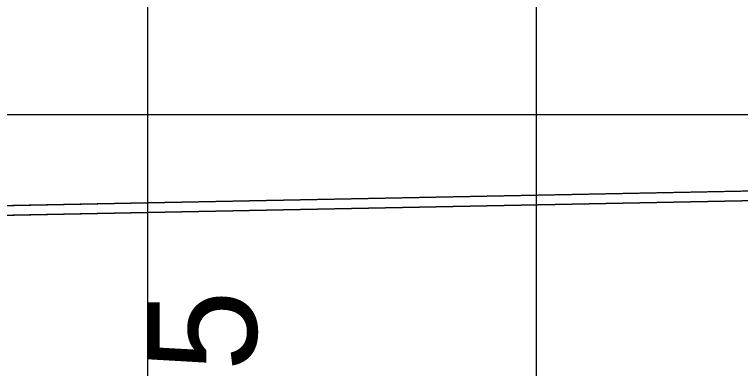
# Model space of a CAD drawing. Extents: x 1131015 to 1136271, y 133453 to 174329.
# Drawn here: x 1131337.03 to 1131355.7, y 166183.13 to 166192.23 of the extents above; entities that cross this region are included whole.
import ezdxf

# ---------------------------------------------------------------- set-up
doc = ezdxf.new("R2010")
doc.units = 0
for name, color, linetype in [('DESIGN - EARTHWORK - Shapes', 7, 'Continuous'), ('DESIGN - SHEET - Light Grid', 7, 'Continuous'), ('DESIGN - SHEET - Linework', 7, 'Continuous'), ('SURVEY - GROUND - Bottom of Topsoil Layer', 7, 'Continuous'), ('SURVEY - GROUND - Top of Ground', 7, 'Continuous')]:
    doc.layers.add(name, color=color, linetype=linetype)

msp = doc.modelspace()

# ---------------------------------------------------------------- linework, layer by layer
at = {"layer": 'DESIGN - EARTHWORK - Shapes'}
for points in [[(1131294.437, 166185.986), (1131325.083, 166186.775), (1131329.161, 166186.916), (1131340.456, 166187.138), (1131359.226, 166187.505), (1131364.895, 166187.747), (1131403.296, 166188.86), (1131411.833, 166189.282), (1131437.749, 166190.614), (1131446.075, 166191.164), (1131447.011, 166191.476), (1131437.749, 166190.864), (1131411.833, 166189.532), (1131403.296, 166189.11), (1131364.895, 166187.997), (1131359.226, 166187.755), (1131340.456, 166187.388), (1131329.161, 166187.166), (1131325.083, 166187.025), (1131294.437, 166186.236)], [(1131294.437, 166185.986), (1131325.083, 166186.775), (1131329.161, 166186.916), (1131340.456, 166187.138), (1131359.226, 166187.505), (1131364.895, 166187.747), (1131403.296, 166188.86), (1131411.833, 166189.282), (1131437.749, 166190.614), (1131446.075, 166191.164), (1131447.011, 166191.476), (1131437.749, 166190.864), (1131411.833, 166189.532), (1131403.296, 166189.11), (1131364.895, 166187.997), (1131359.226, 166187.755), (1131340.456, 166187.388), (1131329.161, 166187.166), (1131325.083, 166187.025), (1131294.437, 166186.236)], [(1131294.437, 166185.986), (1131325.083, 166186.775), (1131329.161, 166186.916), (1131340.456, 166187.138), (1131359.226, 166187.505), (1131364.895, 166187.747), (1131403.296, 166188.86), (1131411.833, 166189.282), (1131437.749, 166190.614), (1131446.075, 166191.164), (1131447.011, 166191.476), (1131437.749, 166190.864), (1131411.833, 166189.532), (1131403.296, 166189.11), (1131364.895, 166187.997), (1131359.226, 166187.755), (1131340.456, 166187.388), (1131329.161, 166187.166), (1131325.083, 166187.025), (1131294.437, 166186.236)], [(1131294.437, 166185.986), (1131325.083, 166186.775), (1131329.161, 166186.916), (1131340.456, 166187.138), (1131359.226, 166187.505), (1131364.895, 166187.747), (1131403.296, 166188.86), (1131411.833, 166189.282), (1131437.749, 166190.614), (1131446.075, 166191.164), (1131447.011, 166191.476), (1131437.749, 166190.864), (1131411.833, 166189.532), (1131403.296, 166189.11), (1131364.895, 166187.997), (1131359.226, 166187.755), (1131340.456, 166187.388), (1131329.161, 166187.166), (1131325.083, 166187.025), (1131294.437, 166186.236)], [(1131294.437, 166185.986), (1131325.083, 166186.775), (1131329.161, 166186.916), (1131340.456, 166187.138), (1131359.226, 166187.505), (1131364.895, 166187.747), (1131403.296, 166188.86), (1131411.833, 166189.282), (1131437.749, 166190.614), (1131446.075, 166191.164), (1131447.011, 166191.476), (1131437.749, 166190.864), (1131411.833, 166189.532), (1131403.296, 166189.11), (1131364.895, 166187.997), (1131359.226, 166187.755), (1131340.456, 166187.388), (1131329.161, 166187.166), (1131325.083, 166187.025), (1131294.437, 166186.236)], [(1131294.437, 166185.986), (1131325.083, 166186.775), (1131329.161, 166186.916), (1131340.456, 166187.138), (1131359.226, 166187.505), (1131364.895, 166187.747), (1131403.296, 166188.86), (1131411.833, 166189.282), (1131437.749, 166190.614), (1131446.075, 166191.164), (1131447.011, 166191.476), (1131437.749, 166190.864), (1131411.833, 166189.532), (1131403.296, 166189.11), (1131364.895, 166187.997), (1131359.226, 166187.755), (1131340.456, 166187.388), (1131329.161, 166187.166), (1131325.083, 166187.025), (1131294.437, 166186.236)], [(1131294.437, 166185.986), (1131325.083, 166186.775), (1131329.161, 166186.916), (1131340.456, 166187.138), (1131359.226, 166187.505), (1131364.895, 166187.747), (1131403.296, 166188.86), (1131411.833, 166189.282), (1131437.749, 166190.614), (1131446.075, 166191.164), (1131447.011, 166191.476), (1131437.749, 166190.864), (1131411.833, 166189.532), (1131403.296, 166189.11), (1131364.895, 166187.997), (1131359.226, 166187.755), (1131340.456, 166187.388), (1131329.161, 166187.166), (1131325.083, 166187.025), (1131294.437, 166186.236)], [(1131294.437, 166185.986), (1131325.083, 166186.775), (1131329.161, 166186.916), (1131340.456, 166187.138), (1131359.226, 166187.505), (1131364.895, 166187.747), (1131403.296, 166188.86), (1131411.833, 166189.282), (1131437.749, 166190.614), (1131446.075, 166191.164), (1131447.011, 166191.476), (1131437.749, 166190.864), (1131411.833, 166189.532), (1131403.296, 166189.11), (1131364.895, 166187.997), (1131359.226, 166187.755), (1131340.456, 166187.388), (1131329.161, 166187.166), (1131325.083, 166187.025), (1131294.437, 166186.236)], [(1131294.437, 166185.986), (1131325.083, 166186.775), (1131329.161, 166186.916), (1131340.456, 166187.138), (1131359.226, 166187.505), (1131364.895, 166187.747), (1131403.296, 166188.86), (1131411.833, 166189.282), (1131437.749, 166190.614), (1131446.075, 166191.164), (1131447.011, 166191.476), (1131437.749, 166190.864), (1131411.833, 166189.532), (1131403.296, 166189.11), (1131364.895, 166187.997), (1131359.226, 166187.755), (1131340.456, 166187.388), (1131329.161, 166187.166), (1131325.083, 166187.025), (1131294.437, 166186.236)], [(1131294.437, 166185.986), (1131325.083, 166186.775), (1131329.161, 166186.916), (1131340.456, 166187.138), (1131359.226, 166187.505), (1131364.895, 166187.747), (1131403.296, 166188.86), (1131411.833, 166189.282), (1131437.749, 166190.614), (1131446.075, 166191.164), (1131447.011, 166191.476), (1131437.749, 166190.864), (1131411.833, 166189.532), (1131403.296, 166189.11), (1131364.895, 166187.997), (1131359.226, 166187.755), (1131340.456, 166187.388), (1131329.161, 166187.166), (1131325.083, 166187.025), (1131294.437, 166186.236)], [(1131294.437, 166185.986), (1131325.083, 166186.775), (1131329.161, 166186.916), (1131340.456, 166187.138), (1131359.226, 166187.505), (1131364.895, 166187.747), (1131403.296, 166188.86), (1131411.833, 166189.282), (1131437.749, 166190.614), (1131446.075, 166191.164), (1131447.011, 166191.476), (1131437.749, 166190.864), (1131411.833, 166189.532), (1131403.296, 166189.11), (1131364.895, 166187.997), (1131359.226, 166187.755), (1131340.456, 166187.388), (1131329.161, 166187.166), (1131325.083, 166187.025), (1131294.437, 166186.236)], [(1131294.437, 166185.986), (1131325.083, 166186.775), (1131329.161, 166186.916), (1131340.456, 166187.138), (1131359.226, 166187.505), (1131364.895, 166187.747), (1131403.296, 166188.86), (1131411.833, 166189.282), (1131437.749, 166190.614), (1131446.075, 166191.164), (1131447.011, 166191.476), (1131437.749, 166190.864), (1131411.833, 166189.532), (1131403.296, 166189.11), (1131364.895, 166187.997), (1131359.226, 166187.755), (1131340.456, 166187.388), (1131329.161, 166187.166), (1131325.083, 166187.025), (1131294.437, 166186.236)], [(1131294.437, 166185.986), (1131325.083, 166186.775), (1131329.161, 166186.916), (1131340.456, 166187.138), (1131359.226, 166187.505), (1131364.895, 166187.747), (1131403.296, 166188.86), (1131411.833, 166189.282), (1131437.749, 166190.614), (1131446.075, 166191.164), (1131447.011, 166191.476), (1131437.749, 166190.864), (1131411.833, 166189.532), (1131403.296, 166189.11), (1131364.895, 166187.997), (1131359.226, 166187.755), (1131340.456, 166187.388), (1131329.161, 166187.166), (1131325.083, 166187.025), (1131294.437, 166186.236)], [(1131294.437, 166185.986), (1131325.083, 166186.775), (1131329.161, 166186.916), (1131340.456, 166187.138), (1131359.226, 166187.505), (1131364.895, 166187.747), (1131403.296, 166188.86), (1131411.833, 166189.282), (1131437.749, 166190.614), (1131446.075, 166191.164), (1131447.011, 166191.476), (1131437.749, 166190.864), (1131411.833, 166189.532), (1131403.296, 166189.11), (1131364.895, 166187.997), (1131359.226, 166187.755), (1131340.456, 166187.388), (1131329.161, 166187.166), (1131325.083, 166187.025), (1131294.437, 166186.236)], [(1131294.437, 166185.986), (1131325.083, 166186.775), (1131329.161, 166186.916), (1131340.456, 166187.138), (1131359.226, 166187.505), (1131364.895, 166187.747), (1131403.296, 166188.86), (1131411.833, 166189.282), (1131437.749, 166190.614), (1131446.075, 166191.164), (1131447.011, 166191.476), (1131437.749, 166190.864), (1131411.833, 166189.532), (1131403.296, 166189.11), (1131364.895, 166187.997), (1131359.226, 166187.755), (1131340.456, 166187.388), (1131329.161, 166187.166), (1131325.083, 166187.025), (1131294.437, 166186.236)], [(1131294.437, 166185.986), (1131325.083, 166186.775), (1131329.161, 166186.916), (1131340.456, 166187.138), (1131359.226, 166187.505), (1131364.895, 166187.747), (1131403.296, 166188.86), (1131411.833, 166189.282), (1131437.749, 166190.614), (1131446.075, 166191.164), (1131447.011, 166191.476), (1131437.749, 166190.864), (1131411.833, 166189.532), (1131403.296, 166189.11), (1131364.895, 166187.997), (1131359.226, 166187.755), (1131340.456, 166187.388), (1131329.161, 166187.166), (1131325.083, 166187.025), (1131294.437, 166186.236)], [(1131294.437, 166185.986), (1131325.083, 166186.775), (1131329.161, 166186.916), (1131340.456, 166187.138), (1131359.226, 166187.505), (1131364.895, 166187.747), (1131403.296, 166188.86), (1131411.833, 166189.282), (1131437.749, 166190.614), (1131446.075, 166191.164), (1131447.011, 166191.476), (1131437.749, 166190.864), (1131411.833, 166189.532), (1131403.296, 166189.11), (1131364.895, 166187.997), (1131359.226, 166187.755), (1131340.456, 166187.388), (1131329.161, 166187.166), (1131325.083, 166187.025), (1131294.437, 166186.236)], [(1131294.437, 166185.986), (1131325.083, 166186.775), (1131329.161, 166186.916), (1131340.456, 166187.138), (1131359.226, 166187.505), (1131364.895, 166187.747), (1131403.296, 166188.86), (1131411.833, 166189.282), (1131437.749, 166190.614), (1131446.075, 166191.164), (1131447.011, 166191.476), (1131437.749, 166190.864), (1131411.833, 166189.532), (1131403.296, 166189.11), (1131364.895, 166187.997), (1131359.226, 166187.755), (1131340.456, 166187.388), (1131329.161, 166187.166), (1131325.083, 166187.025), (1131294.437, 166186.236)], [(1131256.162, 166184.055), (1131312.456, 166165.291), (1131318.934, 166166.91), (1131324.456, 166168.291), (1131328.456, 166168.451), (1131332.456, 166168.531), (1131340.456, 166168.691), (1131348.456, 166168.531), (1131352.456, 166168.451), (1131356.456, 166168.291), (1131361.977, 166166.91), (1131368.456, 166165.291), (1131446.075, 166191.164), (1131437.749, 166190.614), (1131411.833, 166189.282), (1131403.296, 166188.86), (1131364.895, 166187.747), (1131359.226, 166187.505), (1131340.456, 166187.138), (1131329.161, 166186.916), (1131325.083, 166186.775), (1131294.437, 166185.986)], [(1131256.162, 166184.055), (1131312.456, 166165.291), (1131318.934, 166166.91), (1131324.456, 166168.291), (1131328.456, 166168.451), (1131332.456, 166168.531), (1131340.456, 166168.691), (1131348.456, 166168.531), (1131352.456, 166168.451), (1131356.456, 166168.291), (1131361.977, 166166.91), (1131368.456, 166165.291), (1131446.075, 166191.164), (1131437.749, 166190.614), (1131411.833, 166189.282), (1131403.296, 166188.86), (1131364.895, 166187.747), (1131359.226, 166187.505), (1131340.456, 166187.138), (1131329.161, 166186.916), (1131325.083, 166186.775), (1131294.437, 166185.986)], [(1131294.437, 166185.986), (1131325.083, 166186.775), (1131329.161, 166186.916), (1131340.456, 166187.138), (1131359.226, 166187.505), (1131364.895, 166187.747), (1131403.296, 166188.86), (1131411.833, 166189.282), (1131437.749, 166190.614), (1131446.075, 166191.164), (1131368.456, 166165.291), (1131361.977, 166166.91), (1131356.456, 166168.291), (1131352.456, 166168.451), (1131348.456, 166168.531), (1131340.456, 166168.691), (1131332.456, 166168.531), (1131328.456, 166168.451), (1131324.456, 166168.291), (1131318.934, 166166.91), (1131312.456, 166165.291), (1131256.162, 166184.055)], [(1131294.437, 166185.986), (1131325.083, 166186.775), (1131329.161, 166186.916), (1131340.456, 166187.138), (1131359.226, 166187.505), (1131364.895, 166187.747), (1131403.296, 166188.86), (1131411.833, 166189.282), (1131437.749, 166190.614), (1131446.075, 166191.164), (1131368.456, 166165.291), (1131361.977, 166166.91), (1131356.456, 166168.291), (1131352.456, 166168.451), (1131348.456, 166168.531), (1131340.456, 166168.691), (1131332.456, 166168.531), (1131328.456, 166168.451), (1131324.456, 166168.291), (1131318.934, 166166.91), (1131312.456, 166165.291), (1131256.162, 166184.055)], [(1131294.437, 166185.986), (1131325.083, 166186.775), (1131329.161, 166186.916), (1131340.456, 166187.138), (1131359.226, 166187.505), (1131364.895, 166187.747), (1131403.296, 166188.86), (1131411.833, 166189.282), (1131437.749, 166190.614), (1131446.075, 166191.164), (1131368.456, 166165.291), (1131361.977, 166166.91), (1131356.456, 166168.291), (1131352.456, 166168.451), (1131348.456, 166168.531), (1131340.456, 166168.691), (1131332.456, 166168.531), (1131328.456, 166168.451), (1131324.456, 166168.291), (1131318.934, 166166.91), (1131312.456, 166165.291), (1131256.162, 166184.055)], [(1131294.437, 166185.986), (1131325.083, 166186.775), (1131329.161, 166186.916), (1131340.456, 166187.138), (1131359.226, 166187.505), (1131364.895, 166187.747), (1131403.296, 166188.86), (1131411.833, 166189.282), (1131437.749, 166190.614), (1131446.075, 166191.164), (1131368.456, 166165.291), (1131361.977, 166166.91), (1131356.456, 166168.291), (1131352.456, 166168.451), (1131348.456, 166168.531), (1131340.456, 166168.691), (1131332.456, 166168.531), (1131328.456, 166168.451), (1131324.456, 166168.291), (1131318.934, 166166.91), (1131312.456, 166165.291), (1131256.162, 166184.055)], [(1131256.162, 166184.055), (1131312.456, 166165.291), (1131318.934, 166166.91), (1131324.456, 166168.291), (1131328.456, 166168.451), (1131332.456, 166168.531), (1131340.456, 166168.691), (1131348.456, 166168.531), (1131352.456, 166168.451), (1131356.456, 166168.291), (1131361.977, 166166.91), (1131368.456, 166165.291), (1131446.075, 166191.164), (1131437.749, 166190.614), (1131411.833, 166189.282), (1131403.296, 166188.86), (1131364.895, 166187.747), (1131359.226, 166187.505), (1131340.456, 166187.138), (1131329.161, 166186.916), (1131325.083, 166186.775), (1131294.437, 166185.986)], [(1131294.437, 166185.986), (1131325.083, 166186.775), (1131329.161, 166186.916), (1131340.456, 166187.138), (1131359.226, 166187.505), (1131364.895, 166187.747), (1131403.296, 166188.86), (1131411.833, 166189.282), (1131437.749, 166190.614), (1131446.075, 166191.164), (1131368.456, 166165.291), (1131361.977, 166166.91), (1131356.456, 166168.291), (1131352.456, 166168.451), (1131348.456, 166168.531), (1131340.456, 166168.691), (1131332.456, 166168.531), (1131328.456, 166168.451), (1131324.456, 166168.291), (1131318.934, 166166.91), (1131312.456, 166165.291), (1131256.162, 166184.055)], [(1131294.437, 166185.986), (1131325.083, 166186.775), (1131329.161, 166186.916), (1131340.456, 166187.138), (1131359.226, 166187.505), (1131364.895, 166187.747), (1131403.296, 166188.86), (1131411.833, 166189.282), (1131437.749, 166190.614), (1131446.075, 166191.164), (1131368.456, 166165.291), (1131361.977, 166166.91), (1131356.456, 166168.291), (1131352.456, 166168.451), (1131348.456, 166168.531), (1131340.456, 166168.691), (1131332.456, 166168.531), (1131328.456, 166168.451), (1131324.456, 166168.291), (1131318.934, 166166.91), (1131312.456, 166165.291), (1131256.162, 166184.055)], [(1131256.162, 166184.055), (1131312.456, 166165.291), (1131318.934, 166166.91), (1131324.456, 166168.291), (1131328.456, 166168.451), (1131332.456, 166168.531), (1131340.456, 166168.691), (1131348.456, 166168.531), (1131352.456, 166168.451), (1131356.456, 166168.291), (1131361.977, 166166.91), (1131368.456, 166165.291), (1131446.075, 166191.164), (1131437.749, 166190.614), (1131411.833, 166189.282), (1131403.296, 166188.86), (1131364.895, 166187.747), (1131359.226, 166187.505), (1131340.456, 166187.138), (1131329.161, 166186.916), (1131325.083, 166186.775), (1131294.437, 166185.986)], [(1131294.437, 166185.986), (1131325.083, 166186.775), (1131329.161, 166186.916), (1131340.456, 166187.138), (1131359.226, 166187.505), (1131364.895, 166187.747), (1131403.296, 166188.86), (1131411.833, 166189.282), (1131437.749, 166190.614), (1131446.075, 166191.164), (1131368.456, 166165.291), (1131361.977, 166166.91), (1131356.456, 166168.291), (1131352.456, 166168.451), (1131348.456, 166168.531), (1131340.456, 166168.691), (1131332.456, 166168.531), (1131328.456, 166168.451), (1131324.456, 166168.291), (1131318.934, 166166.91), (1131312.456, 166165.291), (1131256.162, 166184.055)], [(1131256.162, 166184.055), (1131312.456, 166165.291), (1131318.934, 166166.91), (1131324.456, 166168.291), (1131328.456, 166168.451), (1131332.456, 166168.531), (1131340.456, 166168.691), (1131348.456, 166168.531), (1131352.456, 166168.451), (1131356.456, 166168.291), (1131361.977, 166166.91), (1131368.456, 166165.291), (1131446.075, 166191.164), (1131437.749, 166190.614), (1131411.833, 166189.282), (1131403.296, 166188.86), (1131364.895, 166187.747), (1131359.226, 166187.505), (1131340.456, 166187.138), (1131329.161, 166186.916), (1131325.083, 166186.775), (1131294.437, 166185.986)], [(1131256.162, 166184.055), (1131312.456, 166165.291), (1131318.934, 166166.91), (1131324.456, 166168.291), (1131328.456, 166168.451), (1131332.456, 166168.531), (1131340.456, 166168.691), (1131348.456, 166168.531), (1131352.456, 166168.451), (1131356.456, 166168.291), (1131361.977, 166166.91), (1131368.456, 166165.291), (1131446.075, 166191.164), (1131437.749, 166190.614), (1131411.833, 166189.282), (1131403.296, 166188.86), (1131364.895, 166187.747), (1131359.226, 166187.505), (1131340.456, 166187.138), (1131329.161, 166186.916), (1131325.083, 166186.775), (1131294.437, 166185.986)], [(1131294.437, 166185.986), (1131325.083, 166186.775), (1131329.161, 166186.916), (1131340.456, 166187.138), (1131359.226, 166187.505), (1131364.895, 166187.747), (1131403.296, 166188.86), (1131411.833, 166189.282), (1131437.749, 166190.614), (1131446.075, 166191.164), (1131368.456, 166165.291), (1131361.977, 166166.91), (1131356.456, 166168.291), (1131352.456, 166168.451), (1131348.456, 166168.531), (1131340.456, 166168.691), (1131332.456, 166168.531), (1131328.456, 166168.451), (1131324.456, 166168.291), (1131318.934, 166166.91), (1131312.456, 166165.291), (1131256.162, 166184.055)], [(1131256.162, 166184.055), (1131312.456, 166165.291), (1131318.934, 166166.91), (1131324.456, 166168.291), (1131328.456, 166168.451), (1131332.456, 166168.531), (1131340.456, 166168.691), (1131348.456, 166168.531), (1131352.456, 166168.451), (1131356.456, 166168.291), (1131361.977, 166166.91), (1131368.456, 166165.291), (1131446.075, 166191.164), (1131437.749, 166190.614), (1131411.833, 166189.282), (1131403.296, 166188.86), (1131364.895, 166187.747), (1131359.226, 166187.505), (1131340.456, 166187.138), (1131329.161, 166186.916), (1131325.083, 166186.775), (1131294.437, 166185.986)], [(1131294.437, 166185.986), (1131325.083, 166186.775), (1131329.161, 166186.916), (1131340.456, 166187.138), (1131359.226, 166187.505), (1131364.895, 166187.747), (1131403.296, 166188.86), (1131411.833, 166189.282), (1131437.749, 166190.614), (1131446.075, 166191.164), (1131368.456, 166165.291), (1131361.977, 166166.91), (1131356.456, 166168.291), (1131352.456, 166168.451), (1131348.456, 166168.531), (1131340.456, 166168.691), (1131332.456, 166168.531), (1131328.456, 166168.451), (1131324.456, 166168.291), (1131318.934, 166166.91), (1131312.456, 166165.291), (1131256.162, 166184.055)], [(1131256.162, 166184.055), (1131312.456, 166165.291), (1131318.934, 166166.91), (1131324.456, 166168.291), (1131328.456, 166168.451), (1131332.456, 166168.531), (1131340.456, 166168.691), (1131348.456, 166168.531), (1131352.456, 166168.451), (1131356.456, 166168.291), (1131361.977, 166166.91), (1131368.456, 166165.291), (1131446.075, 166191.164), (1131437.749, 166190.614), (1131411.833, 166189.282), (1131403.296, 166188.86), (1131364.895, 166187.747), (1131359.226, 166187.505), (1131340.456, 166187.138), (1131329.161, 166186.916), (1131325.083, 166186.775), (1131294.437, 166185.986)], [(1131294.437, 166185.986), (1131325.083, 166186.775), (1131329.161, 166186.916), (1131340.456, 166187.138), (1131359.226, 166187.505), (1131364.895, 166187.747), (1131403.296, 166188.86), (1131411.833, 166189.282), (1131437.749, 166190.614), (1131446.075, 166191.164), (1131368.456, 166165.291), (1131361.977, 166166.91), (1131356.456, 166168.291), (1131352.456, 166168.451), (1131348.456, 166168.531), (1131340.456, 166168.691), (1131332.456, 166168.531), (1131328.456, 166168.451), (1131324.456, 166168.291), (1131318.934, 166166.91), (1131312.456, 166165.291), (1131256.162, 166184.055)]]:
    msp.add_lwpolyline(points, dxfattribs=at)
at = {"layer": 'DESIGN - SHEET - Light Grid'}
msp.add_line((1131340.456, 166167.655), (1131340.456, 166258.352), dxfattribs=at)
at = {"layer": 'DESIGN - SHEET - Linework'}
for p, q in [((1131340.456, 166109.655), (1131340.456, 166319.655)), ((1131350.456, 166109.655), (1131350.456, 166319.655)), ((1131190.456, 166189.655), (1131490.456, 166189.655))]:
    msp.add_line(p, q, dxfattribs=at)
at = {"layer": 'SURVEY - GROUND - Bottom of Topsoil Layer'}
for p, q in [((1131340.456, 166187.138), (1131359.226, 166187.505)), ((1131329.161, 166186.916), (1131340.456, 166187.138))]:
    msp.add_line(p, q, dxfattribs=at)
at = {"layer": 'SURVEY - GROUND - Top of Ground'}
for p, q in [((1131340.456, 166187.388), (1131359.226, 166187.755)), ((1131329.161, 166187.166), (1131340.456, 166187.388))]:
    msp.add_line(p, q, dxfattribs=at)

# ---------------------------------------------------------------- texts
at = {"layer": 'DESIGN - SHEET - Light Grid'}
msp.add_text('E 2079366.2895', height=2.8, rotation=90, dxfattribs=at).set_placement((1131343.256, 166157.655))

doc.saveas('drawing.dxf')
